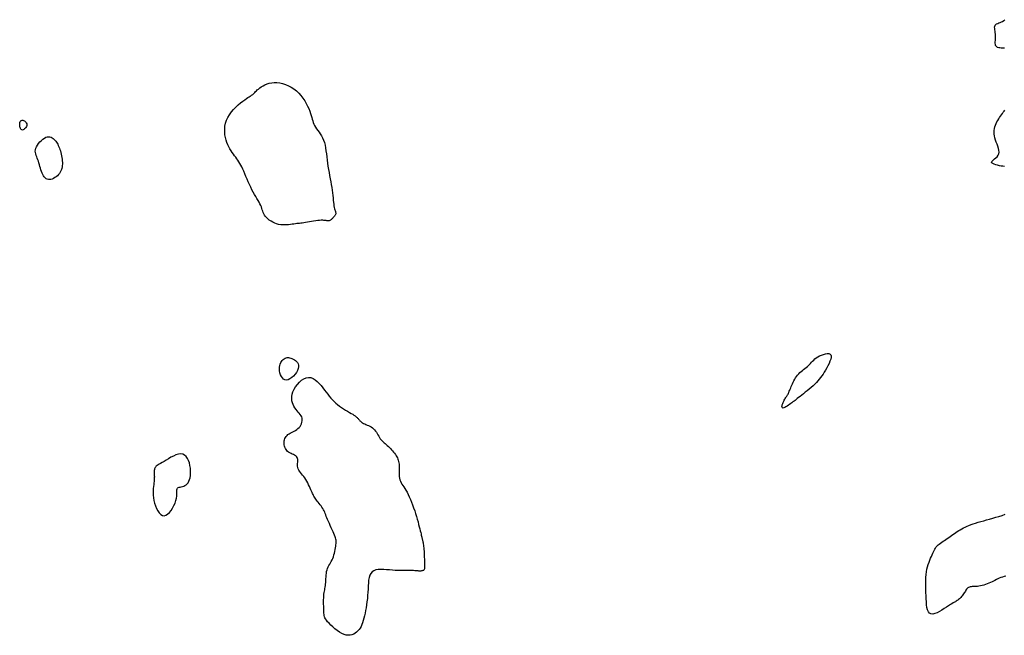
# Model space of a CAD drawing. Header units: millimetres. Extents: x 32690613 to 32693367, y 5343692 to 5344708.
# Tile 977 of 1009: x 32693257 to 32693295, y 5344470 to 5344494. Entities that reach past the tile are written whole.
import ezdxf

# ---------------------------------------------------------------- set-up
doc = ezdxf.new("R2010")
doc.units = ezdxf.units.MM
doc.header["$LTSCALE"] = 20
doc.layers.add('02-DGM_HL_491.50', color=72, linetype='Continuous')

msp = doc.modelspace()

# ---------------------------------------------------------------- linework, layer by layer
at = {"layer": '02-DGM_HL_491.50', "elevation": 491.5, "flags": 128}
for points in [[(32693295.438, 5344492.8), (32693295.377, 5344492.799), (32693295.318, 5344492.8), (32693295.264, 5344492.804), (32693295.214, 5344492.812), (32693295.171, 5344492.825), (32693295.135, 5344492.844), (32693295.108, 5344492.871), (32693295.091, 5344492.905), (32693295.082, 5344492.946), (32693295.079, 5344492.994), (32693295.08, 5344493.047), (32693295.084, 5344493.103), (32693295.089, 5344493.163), (32693295.092, 5344493.225), (32693295.092, 5344493.287), (32693295.087, 5344493.349), (32693295.079, 5344493.41), (32693295.07, 5344493.469), (32693295.062, 5344493.526), (32693295.056, 5344493.578), (32693295.055, 5344493.626), (32693295.061, 5344493.668), (32693295.076, 5344493.703), (32693295.1, 5344493.732), (32693295.134, 5344493.755), (32693295.174, 5344493.775), (32693295.22, 5344493.792), (32693295.269, 5344493.81), (32693295.319, 5344493.83), (32693295.369, 5344493.854), (32693295.416, 5344493.883), (32693295.46, 5344493.92)], [(32693295.441, 5344488.119), (32693295.382, 5344488.128), (32693295.315, 5344488.139), (32693295.243, 5344488.153), (32693295.17, 5344488.17), (32693295.1, 5344488.189), (32693295.037, 5344488.21), (32693294.985, 5344488.233), (32693294.95, 5344488.258), (32693294.934, 5344488.285), (32693294.941, 5344488.314), (32693294.967, 5344488.346), (32693295.006, 5344488.38), (32693295.054, 5344488.418), (32693295.104, 5344488.461), (32693295.152, 5344488.508), (32693295.192, 5344488.562), (32693295.219, 5344488.622), (32693295.228, 5344488.688), (32693295.223, 5344488.761), (32693295.206, 5344488.838), (32693295.18, 5344488.918), (32693295.149, 5344489.001), (32693295.117, 5344489.084), (32693295.087, 5344489.167), (32693295.061, 5344489.249), (32693295.044, 5344489.327), (32693295.035, 5344489.404), (32693295.032, 5344489.477), (32693295.037, 5344489.549), (32693295.048, 5344489.618), (32693295.065, 5344489.685), (32693295.087, 5344489.751), (32693295.114, 5344489.816), (32693295.145, 5344489.879), (32693295.178, 5344489.94), (32693295.214, 5344490), (32693295.252, 5344490.057), (32693295.29, 5344490.113), (32693295.327, 5344490.166), (32693295.363, 5344490.216), (32693295.397, 5344490.263), (32693295.428, 5344490.306), (32693295.456, 5344490.348)], [(32693295.499, 5344471.935), (32693295.428, 5344471.921), (32693295.36, 5344471.903), (32693295.296, 5344471.882), (32693295.236, 5344471.858), (32693295.178, 5344471.831), (32693295.121, 5344471.802), (32693295.065, 5344471.772), (32693295.009, 5344471.741), (32693294.951, 5344471.711), (32693294.891, 5344471.682), (32693294.828, 5344471.655), (32693294.763, 5344471.629), (32693294.696, 5344471.606), (32693294.629, 5344471.585), (32693294.563, 5344471.567), (32693294.497, 5344471.551), (32693294.434, 5344471.54), (32693294.374, 5344471.531), (32693294.318, 5344471.527), (32693294.266, 5344471.524), (32693294.217, 5344471.523), (32693294.172, 5344471.522), (32693294.131, 5344471.52), (32693294.092, 5344471.515), (32693294.057, 5344471.506), (32693294.025, 5344471.493), (32693293.996, 5344471.473), (32693293.969, 5344471.447), (32693293.944, 5344471.418), (32693293.92, 5344471.384), (32693293.897, 5344471.348), (32693293.874, 5344471.311), (32693293.851, 5344471.273), (32693293.827, 5344471.235), (32693293.802, 5344471.198), (32693293.775, 5344471.163), (32693293.748, 5344471.129), (32693293.719, 5344471.097), (32693293.69, 5344471.067), (32693293.661, 5344471.039), (32693293.631, 5344471.013), (32693293.6, 5344470.99), (32693293.57, 5344470.969), (32693293.537, 5344470.949), (32693293.502, 5344470.928), (32693293.463, 5344470.906), (32693293.418, 5344470.88), (32693293.365, 5344470.849), (32693293.304, 5344470.812), (32693293.234, 5344470.767), (32693293.152, 5344470.713), (32693293.063, 5344470.654), (32693292.968, 5344470.594), (32693292.872, 5344470.539), (32693292.778, 5344470.492), (32693292.689, 5344470.458), (32693292.607, 5344470.442), (32693292.537, 5344470.448), (32693292.481, 5344470.479), (32693292.437, 5344470.533), (32693292.405, 5344470.608), (32693292.381, 5344470.699), (32693292.365, 5344470.803), (32693292.355, 5344470.917), (32693292.348, 5344471.038), (32693292.342, 5344471.163), (32693292.338, 5344471.288), (32693292.334, 5344471.412), (32693292.331, 5344471.535), (32693292.33, 5344471.656), (32693292.332, 5344471.774), (32693292.338, 5344471.89), (32693292.347, 5344472.001), (32693292.361, 5344472.109), (32693292.38, 5344472.211), (32693292.404, 5344472.308), (32693292.431, 5344472.401), (32693292.461, 5344472.488), (32693292.492, 5344472.57), (32693292.524, 5344472.647), (32693292.555, 5344472.718), (32693292.585, 5344472.785), (32693292.613, 5344472.846), (32693292.639, 5344472.902), (32693292.665, 5344472.954), (32693292.691, 5344473.002), (32693292.719, 5344473.048), (32693292.749, 5344473.09), (32693292.782, 5344473.13), (32693292.82, 5344473.169), (32693292.863, 5344473.207), (32693292.91, 5344473.243), (32693292.961, 5344473.28), (32693293.014, 5344473.315), (32693293.07, 5344473.351), (32693293.127, 5344473.387), (32693293.184, 5344473.424), (32693293.242, 5344473.462), (32693293.298, 5344473.5), (32693293.353, 5344473.539), (32693293.408, 5344473.579), (32693293.463, 5344473.619), (32693293.519, 5344473.658), (32693293.576, 5344473.698), (32693293.634, 5344473.736), (32693293.694, 5344473.773), (32693293.756, 5344473.81), (32693293.822, 5344473.845), (32693293.89, 5344473.878), (32693293.963, 5344473.911), (32693294.04, 5344473.943), (32693294.122, 5344473.975), (32693294.209, 5344474.006), (32693294.303, 5344474.037), (32693294.404, 5344474.067), (32693294.51, 5344474.098), (32693294.621, 5344474.129), (32693294.736, 5344474.161), (32693294.855, 5344474.193), (32693294.976, 5344474.227), (32693295.099, 5344474.263), (32693295.222, 5344474.3), (32693295.346, 5344474.339), (32693295.468, 5344474.38)]]:
    msp.add_lwpolyline(points, dxfattribs=at)
for points in [[(32693265.341, 5344488.021), (32693265.301, 5344488.103), (32693265.262, 5344488.177), (32693265.223, 5344488.244), (32693265.184, 5344488.307), (32693265.145, 5344488.367), (32693265.105, 5344488.425), (32693265.064, 5344488.483), (32693265.021, 5344488.543), (32693264.976, 5344488.605), (32693264.93, 5344488.671), (32693264.883, 5344488.741), (32693264.838, 5344488.815), (32693264.794, 5344488.894), (32693264.754, 5344488.978), (32693264.717, 5344489.068), (32693264.685, 5344489.163), (32693264.66, 5344489.265), (32693264.641, 5344489.373), (32693264.631, 5344489.484), (32693264.631, 5344489.598), (32693264.641, 5344489.714), (32693264.664, 5344489.83), (32693264.7, 5344489.945), (32693264.75, 5344490.058), (32693264.816, 5344490.168), (32693264.894, 5344490.274), (32693264.98, 5344490.374), (32693265.072, 5344490.468), (32693265.166, 5344490.555), (32693265.258, 5344490.633), (32693265.345, 5344490.702), (32693265.424, 5344490.76), (32693265.491, 5344490.808), (32693265.547, 5344490.845), (32693265.594, 5344490.875), (32693265.634, 5344490.899), (32693265.666, 5344490.918), (32693265.694, 5344490.934), (32693265.717, 5344490.949), (32693265.738, 5344490.964), (32693265.758, 5344490.982), (32693265.778, 5344491.002), (32693265.799, 5344491.024), (32693265.822, 5344491.05), (32693265.849, 5344491.078), (32693265.881, 5344491.109), (32693265.918, 5344491.144), (32693265.963, 5344491.181), (32693266.016, 5344491.222), (32693266.076, 5344491.265), (32693266.144, 5344491.306), (32693266.219, 5344491.346), (32693266.302, 5344491.381), (32693266.39, 5344491.409), (32693266.486, 5344491.429), (32693266.587, 5344491.439), (32693266.693, 5344491.437), (32693266.804, 5344491.423), (32693266.917, 5344491.398), (32693267.031, 5344491.361), (32693267.144, 5344491.313), (32693267.255, 5344491.254), (32693267.361, 5344491.185), (32693267.462, 5344491.107), (32693267.555, 5344491.018), (32693267.641, 5344490.923), (32693267.719, 5344490.821), (32693267.79, 5344490.717), (32693267.852, 5344490.612), (32693267.907, 5344490.507), (32693267.954, 5344490.406), (32693267.993, 5344490.31), (32693268.024, 5344490.221), (32693268.049, 5344490.139), (32693268.07, 5344490.062), (32693268.089, 5344489.991), (32693268.108, 5344489.923), (32693268.128, 5344489.858), (32693268.152, 5344489.795), (32693268.182, 5344489.734), (32693268.22, 5344489.672), (32693268.263, 5344489.61), (32693268.31, 5344489.547), (32693268.359, 5344489.48), (32693268.408, 5344489.409), (32693268.456, 5344489.334), (32693268.5, 5344489.252), (32693268.538, 5344489.164), (32693268.57, 5344489.067), (32693268.595, 5344488.964), (32693268.615, 5344488.855), (32693268.632, 5344488.74), (32693268.647, 5344488.622), (32693268.66, 5344488.5), (32693268.675, 5344488.377), (32693268.691, 5344488.252), (32693268.709, 5344488.128), (32693268.731, 5344488.004), (32693268.753, 5344487.881), (32693268.777, 5344487.76), (32693268.8, 5344487.639), (32693268.822, 5344487.521), (32693268.843, 5344487.405), (32693268.862, 5344487.292), (32693268.877, 5344487.181), (32693268.89, 5344487.075), (32693268.9, 5344486.973), (32693268.91, 5344486.877), (32693268.918, 5344486.786), (32693268.927, 5344486.703), (32693268.936, 5344486.628), (32693268.946, 5344486.561), (32693268.957, 5344486.503), (32693268.97, 5344486.454), (32693268.982, 5344486.412), (32693268.994, 5344486.376), (32693269.004, 5344486.345), (32693269.012, 5344486.317), (32693269.017, 5344486.293), (32693269.018, 5344486.269), (32693269.015, 5344486.246), (32693269.007, 5344486.224), (32693268.996, 5344486.202), (32693268.982, 5344486.18), (32693268.966, 5344486.158), (32693268.948, 5344486.136), (32693268.928, 5344486.114), (32693268.908, 5344486.093), (32693268.888, 5344486.071), (32693268.868, 5344486.05), (32693268.848, 5344486.03), (32693268.827, 5344486.012), (32693268.807, 5344485.997), (32693268.785, 5344485.984), (32693268.763, 5344485.975), (32693268.741, 5344485.969), (32693268.718, 5344485.968), (32693268.692, 5344485.971), (32693268.664, 5344485.976), (32693268.633, 5344485.982), (32693268.596, 5344485.989), (32693268.553, 5344485.994), (32693268.503, 5344485.997), (32693268.445, 5344485.997), (32693268.378, 5344485.992), (32693268.305, 5344485.984), (32693268.226, 5344485.973), (32693268.144, 5344485.96), (32693268.061, 5344485.946), (32693267.979, 5344485.932), (32693267.9, 5344485.918), (32693267.826, 5344485.906), (32693267.759, 5344485.896), (32693267.697, 5344485.888), (32693267.64, 5344485.881), (32693267.585, 5344485.875), (32693267.532, 5344485.869), (32693267.477, 5344485.864), (32693267.421, 5344485.857), (32693267.361, 5344485.849), (32693267.296, 5344485.84), (32693267.227, 5344485.831), (32693267.155, 5344485.822), (32693267.079, 5344485.816), (32693267.001, 5344485.812), (32693266.922, 5344485.813), (32693266.841, 5344485.82), (32693266.761, 5344485.834), (32693266.682, 5344485.856), (32693266.604, 5344485.884), (32693266.53, 5344485.919), (32693266.459, 5344485.96), (32693266.393, 5344486.004), (32693266.334, 5344486.051), (32693266.281, 5344486.1), (32693266.237, 5344486.15), (32693266.202, 5344486.201), (32693266.175, 5344486.251), (32693266.152, 5344486.302), (32693266.134, 5344486.355), (32693266.116, 5344486.408), (32693266.099, 5344486.464), (32693266.078, 5344486.521), (32693266.054, 5344486.582), (32693266.023, 5344486.645), (32693265.987, 5344486.711), (32693265.947, 5344486.781), (32693265.903, 5344486.855), (32693265.856, 5344486.934), (32693265.807, 5344487.018), (32693265.757, 5344487.107), (32693265.707, 5344487.202), (32693265.658, 5344487.303), (32693265.609, 5344487.408), (32693265.562, 5344487.516), (32693265.515, 5344487.624), (32693265.47, 5344487.73), (32693265.426, 5344487.833), (32693265.383, 5344487.931)], [(32693256.811, 5344489.776), (32693256.807, 5344489.739), (32693256.795, 5344489.702), (32693256.776, 5344489.666), (32693256.752, 5344489.633), (32693256.724, 5344489.604), (32693256.695, 5344489.582), (32693256.665, 5344489.567), (32693256.637, 5344489.561), (32693256.613, 5344489.565), (32693256.591, 5344489.578), (32693256.573, 5344489.598), (32693256.558, 5344489.625), (32693256.546, 5344489.657), (32693256.537, 5344489.692), (32693256.531, 5344489.728), (32693256.528, 5344489.765), (32693256.528, 5344489.801), (32693256.531, 5344489.834), (32693256.538, 5344489.865), (32693256.547, 5344489.892), (32693256.56, 5344489.915), (32693256.577, 5344489.933), (32693256.598, 5344489.944), (32693256.622, 5344489.949), (32693256.65, 5344489.947), (32693256.681, 5344489.937), (32693256.712, 5344489.921), (32693256.742, 5344489.9), (32693256.768, 5344489.874), (32693256.79, 5344489.844), (32693256.805, 5344489.811)], [(32693258.117, 5344488.796), (32693258.135, 5344488.736), (32693258.153, 5344488.673), (32693258.168, 5344488.608), (32693258.182, 5344488.541), (32693258.194, 5344488.474), (32693258.204, 5344488.406), (32693258.211, 5344488.341), (32693258.215, 5344488.277), (32693258.216, 5344488.216), (32693258.213, 5344488.158), (32693258.206, 5344488.102), (32693258.195, 5344488.048), (32693258.179, 5344487.996), (32693258.158, 5344487.946), (32693258.131, 5344487.897), (32693258.098, 5344487.85), (32693258.06, 5344487.803), (32693258.016, 5344487.758), (32693257.968, 5344487.717), (32693257.918, 5344487.68), (32693257.865, 5344487.649), (32693257.813, 5344487.624), (32693257.76, 5344487.608), (32693257.71, 5344487.601), (32693257.662, 5344487.604), (32693257.618, 5344487.617), (32693257.576, 5344487.639), (32693257.537, 5344487.67), (32693257.501, 5344487.708), (32693257.468, 5344487.753), (32693257.438, 5344487.804), (32693257.411, 5344487.86), (32693257.387, 5344487.921), (32693257.364, 5344487.986), (32693257.344, 5344488.053), (32693257.325, 5344488.122), (32693257.306, 5344488.191), (32693257.287, 5344488.259), (32693257.267, 5344488.326), (32693257.246, 5344488.389), (32693257.223, 5344488.449), (32693257.2, 5344488.506), (32693257.179, 5344488.561), (32693257.161, 5344488.615), (32693257.149, 5344488.668), (32693257.144, 5344488.723), (32693257.148, 5344488.78), (32693257.163, 5344488.84), (32693257.19, 5344488.904), (32693257.228, 5344488.969), (32693257.274, 5344489.034), (32693257.327, 5344489.096), (32693257.385, 5344489.153), (32693257.445, 5344489.204), (32693257.505, 5344489.245), (32693257.564, 5344489.274), (32693257.62, 5344489.291), (32693257.672, 5344489.295), (32693257.721, 5344489.289), (32693257.767, 5344489.274), (32693257.809, 5344489.251), (32693257.849, 5344489.223), (32693257.885, 5344489.19), (32693257.919, 5344489.155), (32693257.951, 5344489.118), (32693257.98, 5344489.079), (32693258.007, 5344489.039), (32693258.032, 5344488.997), (32693258.055, 5344488.951), (32693258.077, 5344488.903), (32693258.097, 5344488.851)], [(32693267.07, 5344479.683), (32693267.01, 5344479.691), (32693266.956, 5344479.72), (32693266.909, 5344479.766), (32693266.87, 5344479.824), (32693266.838, 5344479.893), (32693266.814, 5344479.967), (32693266.799, 5344480.043), (32693266.792, 5344480.118), (32693266.793, 5344480.19), (32693266.802, 5344480.256), (32693266.818, 5344480.317), (32693266.841, 5344480.372), (32693266.868, 5344480.421), (32693266.9, 5344480.463), (32693266.936, 5344480.499), (32693266.975, 5344480.528), (32693267.015, 5344480.549), (32693267.057, 5344480.563), (32693267.101, 5344480.571), (32693267.146, 5344480.571), (32693267.191, 5344480.566), (32693267.238, 5344480.554), (32693267.286, 5344480.537), (32693267.333, 5344480.515), (32693267.381, 5344480.487), (32693267.427, 5344480.455), (32693267.468, 5344480.417), (32693267.503, 5344480.373), (32693267.53, 5344480.324), (32693267.545, 5344480.268), (32693267.548, 5344480.207), (32693267.536, 5344480.139), (32693267.507, 5344480.065), (32693267.464, 5344479.988), (32693267.409, 5344479.913), (32693267.346, 5344479.842), (32693267.278, 5344479.78), (32693267.207, 5344479.73), (32693267.137, 5344479.696)], [(32693286.741, 5344478.889), (32693286.762, 5344478.927), (32693286.782, 5344478.96), (32693286.801, 5344478.99), (32693286.82, 5344479.017), (32693286.839, 5344479.044), (32693286.857, 5344479.07), (32693286.874, 5344479.098), (32693286.891, 5344479.128), (32693286.907, 5344479.162), (32693286.924, 5344479.199), (32693286.94, 5344479.24), (32693286.957, 5344479.283), (32693286.976, 5344479.329), (32693286.995, 5344479.379), (32693287.016, 5344479.43), (32693287.039, 5344479.484), (32693287.064, 5344479.54), (32693287.092, 5344479.598), (32693287.122, 5344479.656), (32693287.154, 5344479.714), (32693287.19, 5344479.772), (32693287.228, 5344479.827), (32693287.268, 5344479.881), (32693287.312, 5344479.931), (32693287.358, 5344479.978), (32693287.407, 5344480.022), (32693287.456, 5344480.063), (32693287.507, 5344480.103), (32693287.557, 5344480.142), (32693287.606, 5344480.18), (32693287.653, 5344480.219), (32693287.698, 5344480.259), (32693287.74, 5344480.301), (32693287.78, 5344480.344), (32693287.819, 5344480.387), (32693287.86, 5344480.431), (32693287.904, 5344480.475), (32693287.952, 5344480.518), (32693288.006, 5344480.56), (32693288.068, 5344480.6), (32693288.138, 5344480.638), (32693288.214, 5344480.672), (32693288.292, 5344480.699), (32693288.368, 5344480.719), (32693288.439, 5344480.729), (32693288.501, 5344480.728), (32693288.55, 5344480.713), (32693288.583, 5344480.683), (32693288.597, 5344480.637), (32693288.595, 5344480.576), (32693288.577, 5344480.505), (32693288.548, 5344480.425), (32693288.51, 5344480.339), (32693288.466, 5344480.251), (32693288.418, 5344480.163), (32693288.368, 5344480.078), (32693288.32, 5344479.998), (32693288.273, 5344479.923), (32693288.225, 5344479.853), (32693288.176, 5344479.785), (32693288.124, 5344479.72), (32693288.07, 5344479.656), (32693288.011, 5344479.592), (32693287.947, 5344479.528), (32693287.878, 5344479.462), (32693287.804, 5344479.396), (32693287.727, 5344479.329), (32693287.65, 5344479.264), (32693287.573, 5344479.201), (32693287.499, 5344479.141), (32693287.429, 5344479.086), (32693287.365, 5344479.035), (32693287.308, 5344478.99), (32693287.257, 5344478.95), (32693287.21, 5344478.914), (32693287.167, 5344478.88), (32693287.126, 5344478.849), (32693287.086, 5344478.818), (32693287.044, 5344478.788), (32693287, 5344478.755), (32693286.953, 5344478.722), (32693286.904, 5344478.687), (32693286.854, 5344478.655), (32693286.807, 5344478.626), (32693286.762, 5344478.602), (32693286.723, 5344478.586), (32693286.691, 5344478.579), (32693286.668, 5344478.583), (32693286.654, 5344478.6), (32693286.65, 5344478.628), (32693286.654, 5344478.664), (32693286.664, 5344478.706), (32693286.68, 5344478.752), (32693286.698, 5344478.8), (32693286.719, 5344478.846)], [(32693272.495, 5344473.056), (32693272.5, 5344472.99), (32693272.505, 5344472.918), (32693272.51, 5344472.843), (32693272.514, 5344472.765), (32693272.517, 5344472.687), (32693272.521, 5344472.611), (32693272.524, 5344472.539), (32693272.526, 5344472.473), (32693272.528, 5344472.415), (32693272.53, 5344472.363), (32693272.53, 5344472.319), (32693272.529, 5344472.281), (32693272.525, 5344472.248), (32693272.518, 5344472.221), (32693272.509, 5344472.199), (32693272.496, 5344472.18), (32693272.479, 5344472.166), (32693272.459, 5344472.155), (32693272.435, 5344472.147), (32693272.41, 5344472.142), (32693272.383, 5344472.138), (32693272.355, 5344472.137), (32693272.326, 5344472.138), (32693272.297, 5344472.139), (32693272.269, 5344472.142), (32693272.241, 5344472.145), (32693272.21, 5344472.148), (32693272.177, 5344472.151), (32693272.139, 5344472.154), (32693272.096, 5344472.157), (32693272.046, 5344472.159), (32693271.988, 5344472.161), (32693271.921, 5344472.161), (32693271.845, 5344472.16), (32693271.762, 5344472.16), (32693271.671, 5344472.16), (32693271.574, 5344472.16), (32693271.472, 5344472.163), (32693271.365, 5344472.167), (32693271.254, 5344472.174), (32693271.14, 5344472.183), (32693271.025, 5344472.192), (32693270.911, 5344472.199), (32693270.802, 5344472.202), (32693270.7, 5344472.197), (32693270.606, 5344472.181), (32693270.524, 5344472.153), (32693270.456, 5344472.109), (32693270.403, 5344472.048), (32693270.364, 5344471.971), (32693270.337, 5344471.88), (32693270.318, 5344471.778), (32693270.307, 5344471.667), (32693270.299, 5344471.549), (32693270.293, 5344471.427), (32693270.287, 5344471.302), (32693270.278, 5344471.176), (32693270.266, 5344471.052), (32693270.251, 5344470.929), (32693270.235, 5344470.808), (32693270.216, 5344470.691), (32693270.196, 5344470.578), (32693270.174, 5344470.47), (32693270.152, 5344470.367), (32693270.128, 5344470.271), (32693270.104, 5344470.182), (32693270.077, 5344470.099), (32693270.048, 5344470.022), (32693270.016, 5344469.951), (32693269.98, 5344469.885), (32693269.939, 5344469.826), (32693269.894, 5344469.771), (32693269.843, 5344469.722), (32693269.787, 5344469.679), (32693269.726, 5344469.644), (32693269.659, 5344469.619), (32693269.588, 5344469.604), (32693269.512, 5344469.601), (32693269.431, 5344469.611), (32693269.347, 5344469.635), (32693269.258, 5344469.675), (32693269.167, 5344469.728), (32693269.076, 5344469.79), (32693268.987, 5344469.859), (32693268.903, 5344469.931), (32693268.825, 5344470.004), (32693268.756, 5344470.074), (32693268.698, 5344470.139), (32693268.652, 5344470.195), (32693268.616, 5344470.245), (32693268.591, 5344470.291), (32693268.573, 5344470.334), (32693268.562, 5344470.378), (32693268.555, 5344470.424), (32693268.551, 5344470.475), (32693268.549, 5344470.533), (32693268.546, 5344470.6), (32693268.544, 5344470.674), (32693268.541, 5344470.754), (32693268.54, 5344470.836), (32693268.539, 5344470.92), (32693268.54, 5344471.002), (32693268.542, 5344471.082), (32693268.547, 5344471.156), (32693268.553, 5344471.224), (32693268.562, 5344471.286), (32693268.572, 5344471.344), (32693268.582, 5344471.399), (32693268.592, 5344471.454), (32693268.602, 5344471.508), (32693268.611, 5344471.565), (32693268.617, 5344471.626), (32693268.622, 5344471.691), (32693268.626, 5344471.76), (32693268.629, 5344471.831), (32693268.633, 5344471.904), (32693268.638, 5344471.977), (32693268.646, 5344472.049), (32693268.658, 5344472.118), (32693268.673, 5344472.184), (32693268.694, 5344472.245), (32693268.72, 5344472.302), (32693268.748, 5344472.357), (32693268.779, 5344472.41), (32693268.81, 5344472.464), (32693268.842, 5344472.519), (32693268.872, 5344472.576), (32693268.9, 5344472.638), (32693268.925, 5344472.703), (32693268.947, 5344472.773), (32693268.966, 5344472.844), (32693268.983, 5344472.916), (32693268.996, 5344472.987), (32693269.008, 5344473.055), (32693269.017, 5344473.118), (32693269.024, 5344473.176), (32693269.029, 5344473.227), (32693269.032, 5344473.273), (32693269.032, 5344473.316), (32693269.029, 5344473.357), (32693269.022, 5344473.399), (32693269.01, 5344473.445), (32693268.994, 5344473.495), (32693268.972, 5344473.552), (32693268.945, 5344473.618), (32693268.913, 5344473.691), (32693268.877, 5344473.769), (32693268.84, 5344473.851), (32693268.802, 5344473.933), (32693268.765, 5344474.015), (32693268.729, 5344474.095), (32693268.697, 5344474.169), (32693268.669, 5344474.238), (32693268.645, 5344474.3), (32693268.622, 5344474.358), (32693268.601, 5344474.413), (32693268.58, 5344474.464), (32693268.558, 5344474.513), (32693268.534, 5344474.562), (32693268.506, 5344474.611), (32693268.474, 5344474.66), (32693268.439, 5344474.709), (32693268.402, 5344474.759), (32693268.364, 5344474.808), (32693268.326, 5344474.855), (32693268.289, 5344474.901), (32693268.255, 5344474.944), (32693268.224, 5344474.985), (32693268.198, 5344475.022), (32693268.176, 5344475.057), (32693268.156, 5344475.091), (32693268.138, 5344475.126), (32693268.121, 5344475.162), (32693268.103, 5344475.202), (32693268.084, 5344475.246), (32693268.063, 5344475.296), (32693268.038, 5344475.352), (32693268.01, 5344475.415), (32693267.98, 5344475.481), (32693267.946, 5344475.55), (32693267.911, 5344475.62), (32693267.873, 5344475.689), (32693267.833, 5344475.756), (32693267.792, 5344475.819), (32693267.75, 5344475.877), (32693267.707, 5344475.932), (32693267.666, 5344475.983), (32693267.627, 5344476.031), (32693267.591, 5344476.079), (32693267.561, 5344476.127), (32693267.537, 5344476.175), (32693267.52, 5344476.225), (32693267.512, 5344476.278), (32693267.51, 5344476.333), (32693267.511, 5344476.388), (32693267.515, 5344476.443), (32693267.517, 5344476.495), (32693267.516, 5344476.545), (32693267.509, 5344476.59), (32693267.493, 5344476.63), (32693267.468, 5344476.664), (32693267.434, 5344476.692), (32693267.394, 5344476.717), (32693267.348, 5344476.739), (32693267.3, 5344476.761), (32693267.251, 5344476.782), (32693267.202, 5344476.806), (32693267.157, 5344476.834), (32693267.117, 5344476.866), (32693267.082, 5344476.902), (32693267.052, 5344476.942), (32693267.026, 5344476.985), (32693267.006, 5344477.031), (32693266.992, 5344477.078), (32693266.982, 5344477.127), (32693266.977, 5344477.177), (32693266.978, 5344477.227), (32693266.984, 5344477.277), (32693266.995, 5344477.325), (32693267.011, 5344477.372), (32693267.033, 5344477.417), (32693267.06, 5344477.459), (32693267.092, 5344477.498), (32693267.13, 5344477.533), (32693267.173, 5344477.564), (32693267.22, 5344477.592), (32693267.27, 5344477.618), (32693267.322, 5344477.643), (32693267.375, 5344477.669), (32693267.427, 5344477.697), (32693267.477, 5344477.729), (32693267.524, 5344477.766), (32693267.567, 5344477.808), (32693267.606, 5344477.855), (32693267.638, 5344477.906), (32693267.664, 5344477.959), (32693267.683, 5344478.014), (32693267.694, 5344478.07), (32693267.696, 5344478.125), (32693267.689, 5344478.178), (32693267.671, 5344478.228), (32693267.645, 5344478.276), (32693267.613, 5344478.324), (32693267.575, 5344478.371), (32693267.533, 5344478.42), (32693267.49, 5344478.471), (32693267.447, 5344478.525), (32693267.405, 5344478.584), (32693267.366, 5344478.647), (32693267.333, 5344478.716), (32693267.306, 5344478.79), (32693267.287, 5344478.868), (32693267.278, 5344478.951), (32693267.281, 5344479.038), (32693267.296, 5344479.129), (32693267.326, 5344479.224), (32693267.372, 5344479.322), (32693267.431, 5344479.42), (32693267.502, 5344479.513), (32693267.582, 5344479.599), (32693267.669, 5344479.674), (32693267.76, 5344479.732), (32693267.852, 5344479.772), (32693267.944, 5344479.788), (32693268.034, 5344479.779), (32693268.12, 5344479.747), (32693268.204, 5344479.695), (32693268.284, 5344479.629), (32693268.361, 5344479.551), (32693268.435, 5344479.466), (32693268.506, 5344479.377), (32693268.574, 5344479.289), (32693268.638, 5344479.204), (32693268.701, 5344479.123), (32693268.762, 5344479.047), (32693268.823, 5344478.974), (32693268.885, 5344478.904), (32693268.949, 5344478.838), (32693269.017, 5344478.774), (32693269.088, 5344478.713), (32693269.165, 5344478.655), (32693269.245, 5344478.599), (32693269.327, 5344478.546), (32693269.408, 5344478.496), (32693269.486, 5344478.45), (32693269.561, 5344478.406), (32693269.629, 5344478.367), (32693269.688, 5344478.331), (32693269.738, 5344478.3), (32693269.779, 5344478.272), (32693269.813, 5344478.246), (32693269.841, 5344478.223), (32693269.863, 5344478.202), (32693269.883, 5344478.182), (32693269.9, 5344478.162), (32693269.916, 5344478.142), (32693269.933, 5344478.121), (32693269.951, 5344478.1), (32693269.971, 5344478.079), (32693269.993, 5344478.057), (32693270.018, 5344478.035), (32693270.048, 5344478.013), (32693270.081, 5344477.992), (32693270.119, 5344477.971), (32693270.163, 5344477.95), (32693270.211, 5344477.93), (32693270.261, 5344477.908), (32693270.314, 5344477.885), (32693270.366, 5344477.859), (32693270.418, 5344477.83), (32693270.467, 5344477.797), (32693270.513, 5344477.76), (32693270.554, 5344477.717), (32693270.59, 5344477.671), (32693270.624, 5344477.621), (32693270.656, 5344477.569), (32693270.686, 5344477.517), (32693270.716, 5344477.465), (32693270.746, 5344477.415), (32693270.778, 5344477.367), (32693270.812, 5344477.324), (32693270.849, 5344477.283), (32693270.887, 5344477.245), (32693270.927, 5344477.208), (32693270.968, 5344477.172), (32693271.01, 5344477.136), (32693271.053, 5344477.099), (32693271.096, 5344477.06), (32693271.139, 5344477.019), (32693271.182, 5344476.975), (32693271.224, 5344476.93), (32693271.265, 5344476.884), (32693271.304, 5344476.837), (32693271.34, 5344476.79), (32693271.374, 5344476.743), (32693271.404, 5344476.697), (32693271.431, 5344476.651), (32693271.454, 5344476.606), (32693271.474, 5344476.561), (32693271.49, 5344476.514), (32693271.503, 5344476.465), (32693271.512, 5344476.414), (32693271.519, 5344476.358), (32693271.523, 5344476.298), (32693271.524, 5344476.233), (32693271.524, 5344476.165), (32693271.523, 5344476.093), (32693271.523, 5344476.02), (32693271.525, 5344475.948), (32693271.529, 5344475.876), (32693271.538, 5344475.808), (32693271.553, 5344475.743), (32693271.573, 5344475.684), (32693271.599, 5344475.628), (32693271.63, 5344475.574), (32693271.666, 5344475.519), (32693271.704, 5344475.461), (32693271.746, 5344475.399), (32693271.789, 5344475.331), (32693271.834, 5344475.254), (32693271.879, 5344475.168), (32693271.924, 5344475.072), (32693271.969, 5344474.97), (32693272.012, 5344474.861), (32693272.055, 5344474.749), (32693272.096, 5344474.635), (32693272.136, 5344474.52), (32693272.173, 5344474.406), (32693272.207, 5344474.294), (32693272.239, 5344474.185), (32693272.268, 5344474.081), (32693272.294, 5344473.983), (32693272.318, 5344473.891), (32693272.339, 5344473.806), (32693272.358, 5344473.73), (32693272.374, 5344473.663), (32693272.388, 5344473.606), (32693272.399, 5344473.558), (32693272.409, 5344473.517), (32693272.418, 5344473.482), (32693272.425, 5344473.452), (32693272.431, 5344473.425), (32693272.438, 5344473.399), (32693272.444, 5344473.374), (32693272.45, 5344473.347), (32693272.457, 5344473.318), (32693272.463, 5344473.287), (32693272.47, 5344473.251), (32693272.477, 5344473.211), (32693272.483, 5344473.166), (32693272.489, 5344473.115)], [(32693263.281, 5344476.099), (32693263.274, 5344476.201), (32693263.258, 5344476.305), (32693263.234, 5344476.408), (32693263.201, 5344476.504), (32693263.16, 5344476.591), (32693263.108, 5344476.664), (32693263.046, 5344476.72), (32693262.974, 5344476.754), (32693262.891, 5344476.764), (32693262.8, 5344476.752), (32693262.703, 5344476.724), (32693262.603, 5344476.683), (32693262.503, 5344476.633), (32693262.406, 5344476.578), (32693262.315, 5344476.523), (32693262.231, 5344476.472), (32693262.158, 5344476.428), (32693262.095, 5344476.391), (32693262.041, 5344476.359), (32693261.996, 5344476.331), (32693261.958, 5344476.306), (32693261.927, 5344476.283), (32693261.902, 5344476.259), (32693261.883, 5344476.235), (32693261.868, 5344476.208), (32693261.858, 5344476.179), (32693261.851, 5344476.148), (32693261.846, 5344476.115), (32693261.844, 5344476.081), (32693261.844, 5344476.047), (32693261.844, 5344476.011), (32693261.846, 5344475.976), (32693261.847, 5344475.94), (32693261.848, 5344475.903), (32693261.849, 5344475.865), (32693261.848, 5344475.824), (32693261.847, 5344475.78), (32693261.844, 5344475.731), (32693261.84, 5344475.677), (32693261.833, 5344475.618), (32693261.825, 5344475.552), (32693261.816, 5344475.479), (32693261.807, 5344475.4), (32693261.801, 5344475.316), (32693261.799, 5344475.226), (32693261.802, 5344475.131), (32693261.811, 5344475.031), (32693261.828, 5344474.927), (32693261.855, 5344474.819), (32693261.89, 5344474.712), (32693261.933, 5344474.609), (32693261.983, 5344474.516), (32693262.039, 5344474.436), (32693262.1, 5344474.374), (32693262.165, 5344474.335), (32693262.233, 5344474.323), (32693262.303, 5344474.341), (32693262.374, 5344474.385), (32693262.443, 5344474.45), (32693262.509, 5344474.532), (32693262.569, 5344474.625), (32693262.623, 5344474.725), (32693262.667, 5344474.827), (32693262.701, 5344474.925), (32693262.722, 5344475.016), (32693262.734, 5344475.098), (32693262.74, 5344475.172), (32693262.741, 5344475.237), (32693262.741, 5344475.294), (32693262.743, 5344475.342), (32693262.75, 5344475.381), (32693262.765, 5344475.411), (32693262.79, 5344475.433), (32693262.824, 5344475.448), (32693262.865, 5344475.459), (32693262.91, 5344475.469), (32693262.959, 5344475.48), (32693263.009, 5344475.494), (32693263.058, 5344475.513), (32693263.104, 5344475.541), (32693263.146, 5344475.58), (32693263.183, 5344475.628), (32693263.215, 5344475.686), (32693263.241, 5344475.753), (32693263.261, 5344475.828), (32693263.275, 5344475.912), (32693263.282, 5344476.002)]]:
    msp.add_lwpolyline(points, close=True, dxfattribs=at)

doc.saveas('drawing.dxf')
